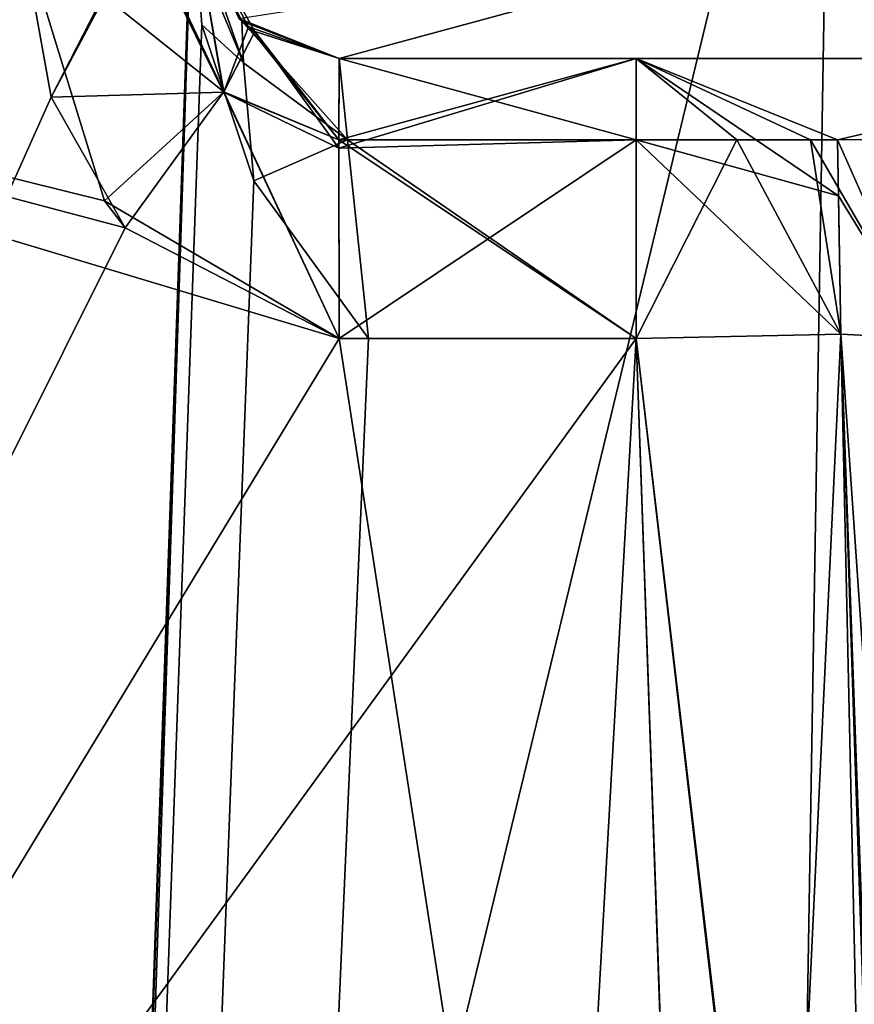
# Model space of a CAD drawing. Header units: inches. Extents: x -9.7 to 9.7, y -2.4 to 4.3.
# Tile 664 of 1056: x -2.53 to -2.386, y 3.102 to 3.272. Entities that reach past the tile are written whole.
import ezdxf

# ---------------------------------------------------------------- set-up
doc = ezdxf.new("R2010")
doc.units = ezdxf.units.IN
doc.header["$LTSCALE"] = 101.851852
doc.header["$MEASUREMENT"] = 0
for name, color, linetype in [('11446', 7, 'CONTINUOUS'), ('11500', 7, 'CONTINUOUS'), ('12241', 7, 'CONTINUOUS'), ('12242', 7, 'CONTINUOUS'), ('12243', 7, 'CONTINUOUS'), ('12244', 7, 'CONTINUOUS'), ('12246', 7, 'CONTINUOUS'), ('12247', 7, 'CONTINUOUS'), ('12248', 7, 'CONTINUOUS'), ('12256', 7, 'CONTINUOUS'), ('12264', 7, 'CONTINUOUS'), ('12265', 7, 'CONTINUOUS'), ('9717', 7, 'CONTINUOUS'), ('9718', 7, 'CONTINUOUS'), ('9719', 7, 'CONTINUOUS'), ('9720', 7, 'CONTINUOUS'), ('9721', 7, 'CONTINUOUS'), ('9722', 7, 'CONTINUOUS'), ('9723', 7, 'CONTINUOUS'), ('9724', 7, 'CONTINUOUS'), ('9760', 7, 'CONTINUOUS'), ('9764', 7, 'CONTINUOUS'), ('9765', 7, 'CONTINUOUS'), ('9770', 7, 'CONTINUOUS'), ('9771', 7, 'CONTINUOUS'), ('9772', 7, 'CONTINUOUS'), ('9773', 7, 'CONTINUOUS'), ('9774', 7, 'CONTINUOUS'), ('9775', 7, 'CONTINUOUS'), ('9776', 7, 'CONTINUOUS'), ('9777', 7, 'CONTINUOUS'), ('9789', 7, 'CONTINUOUS'), ('9791', 7, 'CONTINUOUS'), ('9792', 7, 'CONTINUOUS'), ('9793', 7, 'CONTINUOUS'), ('9794', 7, 'CONTINUOUS'), ('9795', 7, 'CONTINUOUS'), ('9797', 7, 'CONTINUOUS'), ('9798', 7, 'CONTINUOUS'), ('9799', 7, 'CONTINUOUS'), ('9800', 7, 'CONTINUOUS'), ('9802', 7, 'CONTINUOUS'), ('9804', 7, 'CONTINUOUS'), ('9846', 7, 'CONTINUOUS'), ('9852', 7, 'CONTINUOUS'), ('9853', 7, 'CONTINUOUS'), ('9854', 7, 'CONTINUOUS'), ('9855', 7, 'CONTINUOUS'), ('9858', 7, 'CONTINUOUS'), ('9859', 7, 'CONTINUOUS'), ('9860', 7, 'CONTINUOUS'), ('9861', 7, 'CONTINUOUS')]:
    doc.layers.add(name, color=color, linetype=linetype)

msp = doc.modelspace()

# ---------------------------------------------------------------- linework, layer by layer
at = {"layer": '11446', "linetype": 'CONTINUOUS'}
for points in [[(-2.47459, 3.265, -4.13026), (-2.49189, 3.27195, -4.13043), (-2.39158, 3.28753, -4.39138), (-2.47459, 3.265, -4.13026)], [(-2.37383, 3.265, -4.37382), (-2.47459, 3.265, -4.13026), (-2.39158, 3.28753, -4.39138), (-2.37383, 3.265, -4.37382)], [(-2.13043, 3.28826, -4.49953), (-2.37383, 3.265, -4.37382), (-2.39158, 3.28753, -4.39138), (-2.13043, 3.28826, -4.49953)]]:
    msp.add_3dface(points, dxfattribs=at)
at = {"layer": '11500', "linetype": 'CONTINUOUS'}
for points in [[(-2.49769, 3.36105, 5.67792), (-2.51583, 2.84164, 5.69606), (-2.51556, 2.84279, 5.70918), (-2.49769, 3.36105, 5.67792)], [(-2.49769, 3.36105, 5.67792), (-2.51556, 2.84279, 5.70918), (-2.51484, 2.84314, 5.72232), (-2.49769, 3.36105, 5.67792)], [(-2.51484, 2.84314, 5.72232), (-2.39806, 2.84254, 5.96665), (-2.3894, 3.36148, 5.9394), (-2.51484, 2.84314, 5.72232)], [(-2.49769, 3.36105, 5.67792), (-2.51484, 2.84314, 5.72232), (-2.3894, 3.36148, 5.9394), (-2.49769, 3.36105, 5.67792)], [(-2.39806, 2.84254, 5.96665), (-2.146, 2.84326, 6.06578), (-2.3894, 3.36148, 5.9394), (-2.39806, 2.84254, 5.96665)], [(-2.3894, 3.36148, 5.9394), (-2.146, 2.84326, 6.06578), (-2.12792, 3.36105, 6.04769), (-2.3894, 3.36148, 5.9394)]]:
    msp.add_3dface(points, dxfattribs=at)
at = {"layer": '12241', "linetype": 'CONTINUOUS'}
for points in [[(-2.42328, 3.21674, -2.10273), (-2.37358, 2.78874, -2.10362), (-2.38797, 3.21747, -2.08808), (-2.42328, 3.21674, -2.10273)], [(-2.35835, 2.78811, -2.06773), (-2.37331, 3.21674, -2.05276), (-2.38797, 3.21747, -2.08808), (-2.35835, 2.78811, -2.06773)], [(-2.37358, 2.78874, -2.10362), (-2.35835, 2.78811, -2.06773), (-2.38797, 3.21747, -2.08808), (-2.37358, 2.78874, -2.10362)], [(-2.42328, 3.21674, -2.10273), (-2.40831, 2.78802, -2.1177), (-2.37358, 2.78874, -2.10362), (-2.42328, 3.21674, -2.10273)]]:
    msp.add_3dface(points, dxfattribs=at)
at = {"layer": '12242', "linetype": 'CONTINUOUS'}
for points in [[(-2.42328, 3.265, -2.05276), (-2.42328, 3.25097, -2.0875), (-2.40592, 3.25097, -2.08284), (-2.42328, 3.265, -2.05276)], [(-2.42328, 3.265, -2.05276), (-2.40592, 3.25097, -2.08284), (-2.3932, 3.25097, -2.07013), (-2.42328, 3.265, -2.05276)], [(-2.42328, 3.265, -2.05276), (-2.3932, 3.25097, -2.07013), (-2.38855, 3.25097, -2.05276), (-2.42328, 3.265, -2.05276)], [(-2.42328, 3.25097, -2.0875), (-2.38797, 3.21747, -2.08808), (-2.40592, 3.25097, -2.08284), (-2.42328, 3.25097, -2.0875)], [(-2.42328, 3.21674, -2.10273), (-2.38797, 3.21747, -2.08808), (-2.42328, 3.25097, -2.0875), (-2.42328, 3.21674, -2.10273)], [(-2.40592, 3.25097, -2.08284), (-2.38797, 3.21747, -2.08808), (-2.3932, 3.25097, -2.07013), (-2.40592, 3.25097, -2.08284)], [(-2.38797, 3.21747, -2.08808), (-2.37331, 3.21674, -2.05276), (-2.3932, 3.25097, -2.07013), (-2.38797, 3.21747, -2.08808)], [(-2.3932, 3.25097, -2.07013), (-2.37331, 3.21674, -2.05276), (-2.38855, 3.25097, -2.05276), (-2.3932, 3.25097, -2.07013)]]:
    msp.add_3dface(points, dxfattribs=at)
at = {"layer": '12243', "linetype": 'CONTINUOUS'}
for points in [[(-2.42328, 3.265, -2.05276), (-2.47459, 3.265, -2.05276), (-2.47461, 3.24958, -2.08888), (-2.42328, 3.265, -2.05276)], [(-2.42328, 3.25097, -2.0875), (-2.42328, 3.265, -2.05276), (-2.47461, 3.24958, -2.08888), (-2.42328, 3.25097, -2.0875)], [(-2.47459, 3.21674, -2.10273), (-2.42328, 3.25097, -2.0875), (-2.47461, 3.24958, -2.08888), (-2.47459, 3.21674, -2.10273)], [(-2.47459, 3.21674, -2.10273), (-2.42328, 3.21674, -2.10273), (-2.42328, 3.25097, -2.0875), (-2.47459, 3.21674, -2.10273)]]:
    msp.add_3dface(points, dxfattribs=at)
at = {"layer": '12244', "linetype": 'CONTINUOUS'}
for points in [[(-2.52946, 3.28721, -2.10027), (-2.52431, 3.25833, -2.10128), (-2.50886, 3.28842, -2.09199), (-2.52946, 3.28721, -2.10027)], [(-2.50886, 3.28842, -2.09199), (-2.52431, 3.25833, -2.10128), (-2.49456, 3.25919, -2.08974), (-2.50886, 3.28842, -2.09199)], [(-2.49456, 3.25919, -2.08974), (-2.49953, 3.28826, -2.07029), (-2.50886, 3.28842, -2.09199), (-2.49456, 3.25919, -2.08974)], [(-2.48916, 3.26969, -2.06096), (-2.49953, 3.28826, -2.07029), (-2.49456, 3.25919, -2.08974), (-2.48916, 3.26969, -2.06096)], [(-2.47461, 3.24958, -2.08888), (-2.48916, 3.26969, -2.06096), (-2.49456, 3.25919, -2.08974), (-2.47461, 3.24958, -2.08888)], [(-2.47459, 3.265, -2.05276), (-2.48916, 3.26969, -2.06096), (-2.47461, 3.24958, -2.08888), (-2.47459, 3.265, -2.05276)], [(-2.52431, 3.25833, -2.10128), (-2.51154, 3.23581, -2.10207), (-2.49456, 3.25919, -2.08974), (-2.52431, 3.25833, -2.10128)], [(-2.51154, 3.23581, -2.10207), (-2.47459, 3.21674, -2.10273), (-2.49456, 3.25919, -2.08974), (-2.51154, 3.23581, -2.10207)], [(-2.47459, 3.21674, -2.10273), (-2.47461, 3.24958, -2.08888), (-2.49456, 3.25919, -2.08974), (-2.47459, 3.21674, -2.10273)]]:
    msp.add_3dface(points, dxfattribs=at)
at = {"layer": '12246', "linetype": 'CONTINUOUS'}
for points in [[(-2.42328, 3.265, 0.50276), (-2.42328, 3.265, -2.05276), (-2.38855, 3.25097, -2.05276), (-2.42328, 3.265, 0.50276)], [(-2.42328, 3.265, 0.50276), (-2.38855, 3.25097, -2.05276), (-2.38855, 3.25097, 0.50276), (-2.42328, 3.265, 0.50276)], [(-2.37331, 3.21674, -2.05276), (-2.37331, 3.21674, 0.50276), (-2.38855, 3.25097, 0.50276), (-2.37331, 3.21674, -2.05276)], [(-2.38855, 3.25097, -2.05276), (-2.37331, 3.21674, -2.05276), (-2.38855, 3.25097, 0.50276), (-2.38855, 3.25097, -2.05276)]]:
    msp.add_3dface(points, dxfattribs=at)
at = {"layer": '12247', "linetype": 'CONTINUOUS'}
for points in [[(-2.42328, 3.25097, 0.5375), (-2.42328, 3.265, 0.50276), (-2.40592, 3.25097, 0.53284), (-2.42328, 3.25097, 0.5375)], [(-2.42328, 3.265, 0.50276), (-2.38855, 3.25097, 0.50276), (-2.3932, 3.25097, 0.52013), (-2.42328, 3.265, 0.50276)], [(-2.40592, 3.25097, 0.53284), (-2.42328, 3.265, 0.50276), (-2.3932, 3.25097, 0.52013), (-2.40592, 3.25097, 0.53284)], [(-2.42328, 3.21674, 0.55273), (-2.42328, 3.25097, 0.5375), (-2.40592, 3.25097, 0.53284), (-2.42328, 3.21674, 0.55273)], [(-2.42328, 3.21674, 0.55273), (-2.40592, 3.25097, 0.53284), (-2.38797, 3.21747, 0.53808), (-2.42328, 3.21674, 0.55273)], [(-2.40592, 3.25097, 0.53284), (-2.3932, 3.25097, 0.52013), (-2.38797, 3.21747, 0.53808), (-2.40592, 3.25097, 0.53284)], [(-2.3932, 3.25097, 0.52013), (-2.38855, 3.25097, 0.50276), (-2.38797, 3.21747, 0.53808), (-2.3932, 3.25097, 0.52013)], [(-2.38855, 3.25097, 0.50276), (-2.37331, 3.21674, 0.50276), (-2.38797, 3.21747, 0.53808), (-2.38855, 3.25097, 0.50276)]]:
    msp.add_3dface(points, dxfattribs=at)
at = {"layer": '12248', "linetype": 'CONTINUOUS'}
for points in [[(-2.40831, 2.78802, 0.5677), (-2.42328, 3.21674, 0.55273), (-2.38797, 3.21747, 0.53808), (-2.40831, 2.78802, 0.5677)], [(-2.40831, 2.78802, 0.5677), (-2.38797, 3.21747, 0.53808), (-2.37296, 2.78874, 0.55301), (-2.40831, 2.78802, 0.5677)], [(-2.38797, 3.21747, 0.53808), (-2.37331, 3.21674, 0.50276), (-2.37296, 2.78874, 0.55301), (-2.38797, 3.21747, 0.53808)]]:
    msp.add_3dface(points, dxfattribs=at)
at = {"layer": '12256', "linetype": 'CONTINUOUS'}
for points in [[(-2.38797, 3.21747, 1.01192), (-2.42328, 3.21674, 0.99727), (-2.37358, 2.78874, 0.99638), (-2.38797, 3.21747, 1.01192)], [(-2.35835, 2.78811, 1.03227), (-2.37331, 3.21674, 1.04724), (-2.38797, 3.21747, 1.01192), (-2.35835, 2.78811, 1.03227)], [(-2.35835, 2.78811, 1.03227), (-2.38797, 3.21747, 1.01192), (-2.37358, 2.78874, 0.99638), (-2.35835, 2.78811, 1.03227)], [(-2.42328, 3.21674, 0.99727), (-2.40831, 2.78802, 0.9823), (-2.37358, 2.78874, 0.99638), (-2.42328, 3.21674, 0.99727)]]:
    msp.add_3dface(points, dxfattribs=at)
at = {"layer": '12264', "linetype": 'CONTINUOUS'}
for points in [[(-2.48913, 3.26966, 3.61092), (-2.49953, 3.28826, 3.62029), (-2.48916, 3.26969, 1.03904), (-2.48913, 3.26966, 3.61092)], [(-2.49953, 3.28826, 3.62029), (-2.49953, 3.28826, 1.02971), (-2.48916, 3.26969, 1.03904), (-2.49953, 3.28826, 3.62029)], [(-2.47459, 3.265, 1.04724), (-2.48913, 3.26966, 3.61092), (-2.48916, 3.26969, 1.03904), (-2.47459, 3.265, 1.04724)], [(-2.47459, 3.265, 3.60276), (-2.48913, 3.26966, 3.61092), (-2.47459, 3.265, 1.04724), (-2.47459, 3.265, 3.60276)]]:
    msp.add_3dface(points, dxfattribs=at)
at = {"layer": '12265', "linetype": 'CONTINUOUS'}
for points in [[(-2.42328, 3.265, 3.60276), (-2.47459, 3.265, 3.60276), (-2.47459, 3.265, 1.04724), (-2.42328, 3.265, 3.60276)], [(-2.42328, 3.265, 1.04724), (-2.42328, 3.265, 3.60276), (-2.47459, 3.265, 1.04724), (-2.42328, 3.265, 1.04724)]]:
    msp.add_3dface(points, dxfattribs=at)
at = {"layer": '9717', "linetype": 'CONTINUOUS'}
for points in [[(-2.5, 3.295, 4.55817), (-2.49831, 3.27082, 4.55902), (-2.62939, -0.41025, 4.68756), (-2.5, 3.295, 4.55817)], [(-2.49831, 3.27082, 4.55902), (-2.48929, 3.2439, 4.55996), (-2.62939, -0.41025, 4.68756), (-2.49831, 3.27082, 4.55902)], [(-2.48929, 3.2439, 4.55996), (-2.46953, 3.21674, 4.56091), (-2.62939, -0.41025, 4.68756), (-2.48929, 3.2439, 4.55996)], [(-2.62939, -0.41025, 4.68756), (-2.46953, 3.21674, 4.56091), (-2.42328, 3.21674, 4.56091), (-2.62939, -0.41025, 4.68756)], [(-2.32849, 0.50212, 4.6557), (-2.62939, -0.41025, 4.68756), (-2.42328, 3.21674, 4.56091), (-2.32849, 0.50212, 4.6557)]]:
    msp.add_3dface(points, dxfattribs=at)
at = {"layer": '9718', "linetype": 'CONTINUOUS'}
for points in [[(-2.47311, 3.25099, 4.54565), (-2.47459, 3.265, 4.51094), (-2.42328, 3.25098, 4.54566), (-2.47311, 3.25099, 4.54565)], [(-2.42328, 3.25098, 4.54566), (-2.47459, 3.265, 4.51094), (-2.42328, 3.265, 4.51094), (-2.42328, 3.25098, 4.54566)], [(-2.42328, 3.21674, 4.56091), (-2.46953, 3.21674, 4.56091), (-2.47311, 3.25099, 4.54565), (-2.42328, 3.21674, 4.56091)], [(-2.42328, 3.21674, 4.56091), (-2.47311, 3.25099, 4.54565), (-2.42328, 3.25098, 4.54566), (-2.42328, 3.21674, 4.56091)]]:
    msp.add_3dface(points, dxfattribs=at)
at = {"layer": '9719', "linetype": 'CONTINUOUS'}
for points in [[(-2.49139, 3.27148, 4.51094), (-2.4911, 3.26427, 4.53931), (-2.49953, 3.28826, 4.51094), (-2.49139, 3.27148, 4.51094)], [(-2.49953, 3.28826, 4.51094), (-2.4911, 3.26427, 4.53931), (-2.49921, 3.28376, 4.53649), (-2.49953, 3.28826, 4.51094)], [(-2.4911, 3.26427, 4.53931), (-2.49831, 3.27082, 4.55902), (-2.49921, 3.28376, 4.53649), (-2.4911, 3.26427, 4.53931)], [(-2.48929, 3.2439, 4.55996), (-2.49831, 3.27082, 4.55902), (-2.4911, 3.26427, 4.53931), (-2.48929, 3.2439, 4.55996)], [(-2.47459, 3.265, 4.51094), (-2.47311, 3.25099, 4.54565), (-2.49139, 3.27148, 4.51094), (-2.47459, 3.265, 4.51094)], [(-2.49139, 3.27148, 4.51094), (-2.47311, 3.25099, 4.54565), (-2.4911, 3.26427, 4.53931), (-2.49139, 3.27148, 4.51094)], [(-2.47311, 3.25099, 4.54565), (-2.48929, 3.2439, 4.55996), (-2.4911, 3.26427, 4.53931), (-2.47311, 3.25099, 4.54565)], [(-2.46953, 3.21674, 4.56091), (-2.48929, 3.2439, 4.55996), (-2.47311, 3.25099, 4.54565), (-2.46953, 3.21674, 4.56091)]]:
    msp.add_3dface(points, dxfattribs=at)
at = {"layer": '9720', "linetype": 'CONTINUOUS'}
for points in [[(-2.49139, 3.27148, 4.51094), (-2.49953, 3.28826, 4.51094), (-2.48916, 3.26969, 4.13904), (-2.49139, 3.27148, 4.51094)], [(-2.48916, 3.26969, 4.13904), (-2.49953, 3.28826, 4.51094), (-2.49953, 3.28826, 4.12971), (-2.48916, 3.26969, 4.13904)], [(-2.47459, 3.265, 4.51094), (-2.49139, 3.27148, 4.51094), (-2.47459, 3.265, 4.14724), (-2.47459, 3.265, 4.51094)], [(-2.47459, 3.265, 4.14724), (-2.49139, 3.27148, 4.51094), (-2.48916, 3.26969, 4.13904), (-2.47459, 3.265, 4.14724)]]:
    msp.add_3dface(points, dxfattribs=at)
at = {"layer": '9721', "linetype": 'CONTINUOUS'}
for points in [[(-2.42328, 3.265, 4.51094), (-2.47459, 3.265, 4.51094), (-2.47459, 3.265, 4.14724), (-2.42328, 3.265, 4.51094)], [(-2.42328, 3.265, 4.51094), (-2.47459, 3.265, 4.14724), (-2.42328, 3.265, 4.14724), (-2.42328, 3.265, 4.51094)]]:
    msp.add_3dface(points, dxfattribs=at)
at = {"layer": '9722', "linetype": 'CONTINUOUS'}
for points in [[(-2.42328, 3.265, 4.51094), (-2.42328, 3.265, 4.14724), (-2.38855, 3.25097, 4.14724), (-2.42328, 3.265, 4.51094)], [(-2.38855, 3.25097, 4.51094), (-2.42328, 3.265, 4.51094), (-2.38855, 3.25097, 4.14724), (-2.38855, 3.25097, 4.51094)], [(-2.37331, 3.21674, 4.51094), (-2.38855, 3.25097, 4.51094), (-2.37331, 3.21674, 4.14724), (-2.37331, 3.21674, 4.51094)], [(-2.37331, 3.21674, 4.14724), (-2.38855, 3.25097, 4.51094), (-2.38855, 3.25097, 4.14724), (-2.37331, 3.21674, 4.14724)]]:
    msp.add_3dface(points, dxfattribs=at)
at = {"layer": '9723', "linetype": 'CONTINUOUS'}
for points in [[(-2.42328, 3.25098, 4.54566), (-2.42328, 3.265, 4.51094), (-2.38839, 3.24135, 4.53519), (-2.42328, 3.25098, 4.54566)], [(-2.42328, 3.265, 4.51094), (-2.38855, 3.25097, 4.51094), (-2.38839, 3.24135, 4.53519), (-2.42328, 3.265, 4.51094)], [(-2.42328, 3.21674, 4.56091), (-2.42328, 3.25098, 4.54566), (-2.38797, 3.21747, 4.54625), (-2.42328, 3.21674, 4.56091)], [(-2.42328, 3.25098, 4.54566), (-2.38839, 3.24135, 4.53519), (-2.38797, 3.21747, 4.54625), (-2.42328, 3.25098, 4.54566)], [(-2.38855, 3.25097, 4.51094), (-2.37331, 3.21674, 4.51094), (-2.38839, 3.24135, 4.53519), (-2.38855, 3.25097, 4.51094)], [(-2.38839, 3.24135, 4.53519), (-2.37331, 3.21674, 4.51094), (-2.38797, 3.21747, 4.54625), (-2.38839, 3.24135, 4.53519)]]:
    msp.add_3dface(points, dxfattribs=at)
at = {"layer": '9724', "linetype": 'CONTINUOUS'}
for points in [[(-2.32849, 0.50212, 4.6557), (-2.42328, 3.21674, 4.56091), (-2.38797, 3.21747, 4.54625), (-2.32849, 0.50212, 4.6557)], [(-2.32849, 0.50212, 4.6557), (-2.38797, 3.21747, 4.54625), (-2.29313, 0.50284, 4.641), (-2.32849, 0.50212, 4.6557)], [(-2.38797, 3.21747, 4.54625), (-2.37331, 3.21674, 4.51094), (-2.29313, 0.50284, 4.641), (-2.38797, 3.21747, 4.54625)]]:
    msp.add_3dface(points, dxfattribs=at)
at = {"layer": '9760', "linetype": 'CONTINUOUS'}
for points in [[(-2.42328, 3.21674, 4.09727), (-2.37305, 2.78874, 4.0969), (-2.38797, 3.21747, 4.11192), (-2.42328, 3.21674, 4.09727)], [(-2.35835, 2.78811, 4.13227), (-2.37331, 3.21674, 4.14724), (-2.38797, 3.21747, 4.11192), (-2.35835, 2.78811, 4.13227)], [(-2.37305, 2.78874, 4.0969), (-2.35835, 2.78811, 4.13227), (-2.38797, 3.21747, 4.11192), (-2.37305, 2.78874, 4.0969)], [(-2.40831, 2.78802, 4.0823), (-2.37305, 2.78874, 4.0969), (-2.42328, 3.21674, 4.09727), (-2.40831, 2.78802, 4.0823)]]:
    msp.add_3dface(points, dxfattribs=at)
at = {"layer": '9764', "linetype": 'CONTINUOUS'}
for points in [[(-2.38797, 3.21747, 3.63808), (-2.40831, 2.78802, 3.6677), (-2.42328, 3.21674, 3.65273), (-2.38797, 3.21747, 3.63808)], [(-2.37243, 2.78874, 3.65247), (-2.40831, 2.78802, 3.6677), (-2.38797, 3.21747, 3.63808), (-2.37243, 2.78874, 3.65247)], [(-2.37331, 3.21674, 3.60276), (-2.37243, 2.78874, 3.65247), (-2.38797, 3.21747, 3.63808), (-2.37331, 3.21674, 3.60276)]]:
    msp.add_3dface(points, dxfattribs=at)
at = {"layer": '9765', "linetype": 'CONTINUOUS'}
for points in [[(-2.735, 3.295, 3.65), (-2.40831, 2.78802, 3.6677), (-2.735, 2.78802, 3.6677), (-2.735, 3.295, 3.65)], [(-2.40831, 2.78802, 3.6677), (-2.735, 3.295, 3.65), (-2.47459, 3.21674, 3.65273), (-2.40831, 2.78802, 3.6677)], [(-2.47459, 3.21674, 3.65273), (-2.735, 3.295, 3.65), (-2.51153, 3.2358, 3.65207), (-2.47459, 3.21674, 3.65273)], [(-2.51153, 3.2358, 3.65207), (-2.735, 3.295, 3.65), (-2.51507, 3.24045, 3.65191), (-2.51153, 3.2358, 3.65207)], [(-2.51507, 3.24045, 3.65191), (-2.735, 3.295, 3.65), (-2.52946, 3.28721, 3.65027), (-2.51507, 3.24045, 3.65191)], [(-2.42328, 3.21674, 3.65273), (-2.40831, 2.78802, 3.6677), (-2.47459, 3.21674, 3.65273), (-2.42328, 3.21674, 3.65273)]]:
    msp.add_3dface(points, dxfattribs=at)
at = {"layer": '9770', "linetype": 'CONTINUOUS'}
for points in [[(-2.52946, 3.28721, 3.65027), (-2.50832, 3.28844, 3.64146), (-2.49447, 3.2593, 3.63959), (-2.52946, 3.28721, 3.65027)], [(-2.51507, 3.24045, 3.65191), (-2.52946, 3.28721, 3.65027), (-2.49447, 3.2593, 3.63959), (-2.51507, 3.24045, 3.65191)], [(-2.50832, 3.28844, 3.64146), (-2.49953, 3.28826, 3.62029), (-2.49447, 3.2593, 3.63959), (-2.50832, 3.28844, 3.64146)], [(-2.49447, 3.2593, 3.63959), (-2.49953, 3.28826, 3.62029), (-2.48913, 3.26966, 3.61092), (-2.49447, 3.2593, 3.63959)], [(-2.49447, 3.2593, 3.63959), (-2.48913, 3.26966, 3.61092), (-2.47461, 3.25097, 3.6375), (-2.49447, 3.2593, 3.63959)], [(-2.47459, 3.265, 3.60276), (-2.47461, 3.25097, 3.6375), (-2.48913, 3.26966, 3.61092), (-2.47459, 3.265, 3.60276)], [(-2.47459, 3.21674, 3.65273), (-2.51507, 3.24045, 3.65191), (-2.49447, 3.2593, 3.63959), (-2.47459, 3.21674, 3.65273)], [(-2.47459, 3.21674, 3.65273), (-2.49447, 3.2593, 3.63959), (-2.47461, 3.25097, 3.6375), (-2.47459, 3.21674, 3.65273)], [(-2.47459, 3.21674, 3.65273), (-2.51153, 3.2358, 3.65207), (-2.51507, 3.24045, 3.65191), (-2.47459, 3.21674, 3.65273)]]:
    msp.add_3dface(points, dxfattribs=at)
at = {"layer": '9771', "linetype": 'CONTINUOUS'}
for points in [[(-2.47461, 3.25097, 3.6375), (-2.47459, 3.265, 3.60276), (-2.42328, 3.25097, 3.6375), (-2.47461, 3.25097, 3.6375)], [(-2.42328, 3.25097, 3.6375), (-2.47459, 3.265, 3.60276), (-2.42328, 3.265, 3.60276), (-2.42328, 3.25097, 3.6375)], [(-2.42328, 3.21674, 3.65273), (-2.47459, 3.21674, 3.65273), (-2.47461, 3.25097, 3.6375), (-2.42328, 3.21674, 3.65273)], [(-2.42328, 3.21674, 3.65273), (-2.47461, 3.25097, 3.6375), (-2.42328, 3.25097, 3.6375), (-2.42328, 3.21674, 3.65273)]]:
    msp.add_3dface(points, dxfattribs=at)
at = {"layer": '9772', "linetype": 'CONTINUOUS'}
for points in [[(-2.42328, 3.25097, 3.6375), (-2.42328, 3.265, 3.60276), (-2.40592, 3.25097, 3.63284), (-2.42328, 3.25097, 3.6375)], [(-2.40592, 3.25097, 3.63284), (-2.42328, 3.265, 3.60276), (-2.3932, 3.25097, 3.62013), (-2.40592, 3.25097, 3.63284)], [(-2.3932, 3.25097, 3.62013), (-2.42328, 3.265, 3.60276), (-2.38855, 3.25097, 3.60276), (-2.3932, 3.25097, 3.62013)], [(-2.38797, 3.21747, 3.63808), (-2.42328, 3.21674, 3.65273), (-2.40592, 3.25097, 3.63284), (-2.38797, 3.21747, 3.63808)], [(-2.42328, 3.21674, 3.65273), (-2.42328, 3.25097, 3.6375), (-2.40592, 3.25097, 3.63284), (-2.42328, 3.21674, 3.65273)], [(-2.38797, 3.21747, 3.63808), (-2.40592, 3.25097, 3.63284), (-2.3932, 3.25097, 3.62013), (-2.38797, 3.21747, 3.63808)], [(-2.38797, 3.21747, 3.63808), (-2.3932, 3.25097, 3.62013), (-2.38855, 3.25097, 3.60276), (-2.38797, 3.21747, 3.63808)], [(-2.37331, 3.21674, 3.60276), (-2.38797, 3.21747, 3.63808), (-2.38855, 3.25097, 3.60276), (-2.37331, 3.21674, 3.60276)]]:
    msp.add_3dface(points, dxfattribs=at)
at = {"layer": '9773', "linetype": 'CONTINUOUS'}
for points in [[(-2.38855, 3.25097, 3.60276), (-2.42328, 3.265, 3.60276), (-2.38855, 3.25097, 1.04724), (-2.38855, 3.25097, 3.60276)], [(-2.38855, 3.25097, 1.04724), (-2.42328, 3.265, 3.60276), (-2.42328, 3.265, 1.04724), (-2.38855, 3.25097, 1.04724)], [(-2.37331, 3.21674, 1.04724), (-2.37331, 3.21674, 3.60276), (-2.38855, 3.25097, 3.60276), (-2.37331, 3.21674, 1.04724)], [(-2.37331, 3.21674, 1.04724), (-2.38855, 3.25097, 3.60276), (-2.38855, 3.25097, 1.04724), (-2.37331, 3.21674, 1.04724)]]:
    msp.add_3dface(points, dxfattribs=at)
at = {"layer": '9774', "linetype": 'CONTINUOUS'}
for points in [[(-2.38855, 3.25097, 1.04724), (-2.42328, 3.265, 1.04724), (-2.3932, 3.25097, 1.02987), (-2.38855, 3.25097, 1.04724)], [(-2.42328, 3.265, 1.04724), (-2.42328, 3.25097, 1.0125), (-2.40592, 3.25097, 1.01716), (-2.42328, 3.265, 1.04724)], [(-2.42328, 3.265, 1.04724), (-2.40592, 3.25097, 1.01716), (-2.3932, 3.25097, 1.02987), (-2.42328, 3.265, 1.04724)], [(-2.42328, 3.25097, 1.0125), (-2.42328, 3.21674, 0.99727), (-2.38797, 3.21747, 1.01192), (-2.42328, 3.25097, 1.0125)], [(-2.40592, 3.25097, 1.01716), (-2.42328, 3.25097, 1.0125), (-2.38797, 3.21747, 1.01192), (-2.40592, 3.25097, 1.01716)], [(-2.3932, 3.25097, 1.02987), (-2.40592, 3.25097, 1.01716), (-2.38797, 3.21747, 1.01192), (-2.3932, 3.25097, 1.02987)], [(-2.37331, 3.21674, 1.04724), (-2.38855, 3.25097, 1.04724), (-2.3932, 3.25097, 1.02987), (-2.37331, 3.21674, 1.04724)], [(-2.37331, 3.21674, 1.04724), (-2.3932, 3.25097, 1.02987), (-2.38797, 3.21747, 1.01192), (-2.37331, 3.21674, 1.04724)]]:
    msp.add_3dface(points, dxfattribs=at)
at = {"layer": '9775', "linetype": 'CONTINUOUS'}
for points in [[(-2.42328, 3.25097, 1.0125), (-2.42328, 3.265, 1.04724), (-2.47461, 3.24958, 1.01112), (-2.42328, 3.25097, 1.0125)], [(-2.47461, 3.24958, 1.01112), (-2.42328, 3.265, 1.04724), (-2.47459, 3.265, 1.04724), (-2.47461, 3.24958, 1.01112)], [(-2.47459, 3.21674, 0.99727), (-2.42328, 3.25097, 1.0125), (-2.47461, 3.24958, 1.01112), (-2.47459, 3.21674, 0.99727)], [(-2.42328, 3.21674, 0.99727), (-2.42328, 3.25097, 1.0125), (-2.47459, 3.21674, 0.99727), (-2.42328, 3.21674, 0.99727)]]:
    msp.add_3dface(points, dxfattribs=at)
at = {"layer": '9776', "linetype": 'CONTINUOUS'}
for points in [[(-2.52946, 3.28721, 0.99973), (-2.52431, 3.25833, 0.99872), (-2.50886, 3.28842, 1.00801), (-2.52946, 3.28721, 0.99973)], [(-2.50886, 3.28842, 1.00801), (-2.52431, 3.25833, 0.99872), (-2.49456, 3.25919, 1.01026), (-2.50886, 3.28842, 1.00801)], [(-2.50886, 3.28842, 1.00801), (-2.49456, 3.25919, 1.01026), (-2.49953, 3.28826, 1.02971), (-2.50886, 3.28842, 1.00801)], [(-2.49953, 3.28826, 1.02971), (-2.49456, 3.25919, 1.01026), (-2.48916, 3.26969, 1.03904), (-2.49953, 3.28826, 1.02971)], [(-2.49456, 3.25919, 1.01026), (-2.47461, 3.24958, 1.01112), (-2.48916, 3.26969, 1.03904), (-2.49456, 3.25919, 1.01026)], [(-2.47461, 3.24958, 1.01112), (-2.47459, 3.265, 1.04724), (-2.48916, 3.26969, 1.03904), (-2.47461, 3.24958, 1.01112)], [(-2.52431, 3.25833, 0.99872), (-2.51154, 3.23581, 0.99793), (-2.49456, 3.25919, 1.01026), (-2.52431, 3.25833, 0.99872)], [(-2.51154, 3.23581, 0.99793), (-2.47459, 3.21674, 0.99727), (-2.49456, 3.25919, 1.01026), (-2.51154, 3.23581, 0.99793)], [(-2.47459, 3.21674, 0.99727), (-2.47461, 3.24958, 1.01112), (-2.49456, 3.25919, 1.01026), (-2.47459, 3.21674, 0.99727)]]:
    msp.add_3dface(points, dxfattribs=at)
at = {"layer": '9777', "linetype": 'CONTINUOUS'}
for points in [[(-2.52946, 3.28721, 0.99973), (-2.53, 3.295, 1), (-2.735, 2.78802, 0.9823), (-2.52946, 3.28721, 0.99973)], [(-2.52431, 3.25833, 0.99872), (-2.52946, 3.28721, 0.99973), (-2.735, 2.78802, 0.9823), (-2.52431, 3.25833, 0.99872)], [(-2.51154, 3.23581, 0.99793), (-2.52431, 3.25833, 0.99872), (-2.735, 2.78802, 0.9823), (-2.51154, 3.23581, 0.99793)], [(-2.47459, 3.21674, 0.99727), (-2.51154, 3.23581, 0.99793), (-2.735, 2.78802, 0.9823), (-2.47459, 3.21674, 0.99727)], [(-2.42328, 3.21674, 0.99727), (-2.47459, 3.21674, 0.99727), (-2.735, 2.78802, 0.9823), (-2.42328, 3.21674, 0.99727)], [(-2.40831, 2.78802, 0.9823), (-2.42328, 3.21674, 0.99727), (-2.735, 2.78802, 0.9823), (-2.40831, 2.78802, 0.9823)]]:
    msp.add_3dface(points, dxfattribs=at)
at = {"layer": '9789', "linetype": 'CONTINUOUS'}
for points in [[(-2.52946, 3.28721, 4.09973), (-2.53, 3.295, 4.1), (-2.735, 2.78802, 4.0823), (-2.52946, 3.28721, 4.09973)], [(-2.52431, 3.25833, 4.09872), (-2.52946, 3.28721, 4.09973), (-2.735, 2.78802, 4.0823), (-2.52431, 3.25833, 4.09872)], [(-2.51154, 3.23581, 4.09793), (-2.52431, 3.25833, 4.09872), (-2.735, 2.78802, 4.0823), (-2.51154, 3.23581, 4.09793)], [(-2.47459, 3.21674, 4.09727), (-2.51154, 3.23581, 4.09793), (-2.735, 2.78802, 4.0823), (-2.47459, 3.21674, 4.09727)], [(-2.42328, 3.21674, 4.09727), (-2.47459, 3.21674, 4.09727), (-2.735, 2.78802, 4.0823), (-2.42328, 3.21674, 4.09727)], [(-2.40831, 2.78802, 4.0823), (-2.42328, 3.21674, 4.09727), (-2.735, 2.78802, 4.0823), (-2.40831, 2.78802, 4.0823)]]:
    msp.add_3dface(points, dxfattribs=at)
at = {"layer": '9791', "linetype": 'CONTINUOUS'}
for points in [[(-2.52946, 3.28721, 4.09973), (-2.52431, 3.25833, 4.09872), (-2.50832, 3.28844, 4.10854), (-2.52946, 3.28721, 4.09973)], [(-2.50832, 3.28844, 4.10854), (-2.52431, 3.25833, 4.09872), (-2.49456, 3.25919, 4.11026), (-2.50832, 3.28844, 4.10854)], [(-2.49953, 3.28826, 4.12971), (-2.50832, 3.28844, 4.10854), (-2.49456, 3.25919, 4.11026), (-2.49953, 3.28826, 4.12971)], [(-2.48916, 3.26969, 4.13904), (-2.49953, 3.28826, 4.12971), (-2.49456, 3.25919, 4.11026), (-2.48916, 3.26969, 4.13904)], [(-2.48916, 3.26969, 4.13904), (-2.49456, 3.25919, 4.11026), (-2.47461, 3.25097, 4.1125), (-2.48916, 3.26969, 4.13904)], [(-2.47459, 3.265, 4.14724), (-2.48916, 3.26969, 4.13904), (-2.47461, 3.25097, 4.1125), (-2.47459, 3.265, 4.14724)], [(-2.52431, 3.25833, 4.09872), (-2.51154, 3.23581, 4.09793), (-2.49456, 3.25919, 4.11026), (-2.52431, 3.25833, 4.09872)], [(-2.51154, 3.23581, 4.09793), (-2.47459, 3.21674, 4.09727), (-2.49456, 3.25919, 4.11026), (-2.51154, 3.23581, 4.09793)], [(-2.49456, 3.25919, 4.11026), (-2.47459, 3.21674, 4.09727), (-2.47461, 3.25097, 4.1125), (-2.49456, 3.25919, 4.11026)]]:
    msp.add_3dface(points, dxfattribs=at)
at = {"layer": '9792', "linetype": 'CONTINUOUS'}
for points in [[(-2.42328, 3.265, 4.14724), (-2.47459, 3.265, 4.14724), (-2.47461, 3.25097, 4.1125), (-2.42328, 3.265, 4.14724)], [(-2.42328, 3.265, 4.14724), (-2.47461, 3.25097, 4.1125), (-2.42328, 3.25097, 4.1125), (-2.42328, 3.265, 4.14724)], [(-2.47461, 3.25097, 4.1125), (-2.47459, 3.21674, 4.09727), (-2.42328, 3.25097, 4.1125), (-2.47461, 3.25097, 4.1125)], [(-2.47459, 3.21674, 4.09727), (-2.42328, 3.21674, 4.09727), (-2.42328, 3.25097, 4.1125), (-2.47459, 3.21674, 4.09727)]]:
    msp.add_3dface(points, dxfattribs=at)
at = {"layer": '9793', "linetype": 'CONTINUOUS'}
for points in [[(-2.38855, 3.25097, 4.14724), (-2.42328, 3.265, 4.14724), (-2.3932, 3.25097, 4.12987), (-2.38855, 3.25097, 4.14724)], [(-2.42328, 3.265, 4.14724), (-2.42328, 3.25097, 4.1125), (-2.40592, 3.25097, 4.11716), (-2.42328, 3.265, 4.14724)], [(-2.42328, 3.265, 4.14724), (-2.40592, 3.25097, 4.11716), (-2.3932, 3.25097, 4.12987), (-2.42328, 3.265, 4.14724)], [(-2.42328, 3.21674, 4.09727), (-2.38797, 3.21747, 4.11192), (-2.42328, 3.25097, 4.1125), (-2.42328, 3.21674, 4.09727)], [(-2.42328, 3.25097, 4.1125), (-2.38797, 3.21747, 4.11192), (-2.40592, 3.25097, 4.11716), (-2.42328, 3.25097, 4.1125)], [(-2.40592, 3.25097, 4.11716), (-2.38797, 3.21747, 4.11192), (-2.3932, 3.25097, 4.12987), (-2.40592, 3.25097, 4.11716)], [(-2.37331, 3.21674, 4.14724), (-2.38855, 3.25097, 4.14724), (-2.3932, 3.25097, 4.12987), (-2.37331, 3.21674, 4.14724)], [(-2.38797, 3.21747, 4.11192), (-2.37331, 3.21674, 4.14724), (-2.3932, 3.25097, 4.12987), (-2.38797, 3.21747, 4.11192)]]:
    msp.add_3dface(points, dxfattribs=at)
at = {"layer": '9794', "linetype": 'CONTINUOUS'}
msp.add_3dface([(-2.49831, 3.27082, 4.55902), (-2.5, 3.295, 4.55817), (-2.49921, 3.28376, 4.53649), (-2.49831, 3.27082, 4.55902)], dxfattribs=at)
at = {"layer": '9795', "linetype": 'CONTINUOUS'}
for points in [[(-2.49769, 3.36105, 5.67792), (-2.5, 3.295, 4.55817), (-2.51884, 2.75535, 5.52438), (-2.49769, 3.36105, 5.67792)], [(-2.51583, 2.84164, 5.69606), (-2.49769, 3.36105, 5.67792), (-2.51884, 2.75535, 5.52438), (-2.51583, 2.84164, 5.69606)], [(-2.5, 3.295, 4.55817), (-2.62939, -0.41025, 4.68756), (-2.62864, -0.38866, 4.73502), (-2.5, 3.295, 4.55817)], [(-2.62834, -0.38006, 4.78642), (-2.5, 3.295, 4.55817), (-2.62864, -0.38866, 4.73502), (-2.62834, -0.38006, 4.78642)], [(-2.62765, -0.36044, 5.34843), (-2.5, 3.295, 4.55817), (-2.62834, -0.38006, 4.78642), (-2.62765, -0.36044, 5.34843)], [(-2.52505, 2.57776, 5.45103), (-2.5, 3.295, 4.55817), (-2.62765, -0.36044, 5.34843), (-2.52505, 2.57776, 5.45103)], [(-2.51884, 2.75535, 5.52438), (-2.5, 3.295, 4.55817), (-2.52505, 2.57776, 5.45103), (-2.51884, 2.75535, 5.52438)]]:
    msp.add_3dface(points, dxfattribs=at)
at = {"layer": '9797', "linetype": 'CONTINUOUS'}
for points in [[(-2.49953, 3.28826, 0.52029), (-2.49953, 3.28826, -2.07029), (-2.48916, 3.26969, -2.06096), (-2.49953, 3.28826, 0.52029)], [(-2.49953, 3.28826, 0.52029), (-2.48916, 3.26969, -2.06096), (-2.49021, 3.27048, 0.51189), (-2.49953, 3.28826, 0.52029)], [(-2.47459, 3.265, -2.05276), (-2.47459, 3.265, 0.50276), (-2.49021, 3.27048, 0.51189), (-2.47459, 3.265, -2.05276)], [(-2.48916, 3.26969, -2.06096), (-2.47459, 3.265, -2.05276), (-2.49021, 3.27048, 0.51189), (-2.48916, 3.26969, -2.06096)]]:
    msp.add_3dface(points, dxfattribs=at)
at = {"layer": '9798', "linetype": 'CONTINUOUS'}
for points in [[(-2.47459, 3.265, 0.50276), (-2.47459, 3.265, -2.05276), (-2.42328, 3.265, 0.50276), (-2.47459, 3.265, 0.50276)], [(-2.42328, 3.265, 0.50276), (-2.47459, 3.265, -2.05276), (-2.42328, 3.265, -2.05276), (-2.42328, 3.265, 0.50276)]]:
    msp.add_3dface(points, dxfattribs=at)
at = {"layer": '9799', "linetype": 'CONTINUOUS'}
for points in [[(-2.47461, 3.25097, 0.5375), (-2.47459, 3.265, 0.50276), (-2.42328, 3.25097, 0.5375), (-2.47461, 3.25097, 0.5375)], [(-2.47459, 3.265, 0.50276), (-2.42328, 3.265, 0.50276), (-2.42328, 3.25097, 0.5375), (-2.47459, 3.265, 0.50276)], [(-2.47459, 3.21674, 0.55273), (-2.47461, 3.25097, 0.5375), (-2.42328, 3.21674, 0.55273), (-2.47459, 3.21674, 0.55273)], [(-2.42328, 3.21674, 0.55273), (-2.47461, 3.25097, 0.5375), (-2.42328, 3.25097, 0.5375), (-2.42328, 3.21674, 0.55273)]]:
    msp.add_3dface(points, dxfattribs=at)
at = {"layer": '9800', "linetype": 'CONTINUOUS'}
for points in [[(-2.49447, 3.2593, 0.53959), (-2.52946, 3.28721, 0.55027), (-2.50832, 3.28844, 0.54146), (-2.49447, 3.2593, 0.53959)], [(-2.51507, 3.24045, 0.55191), (-2.52946, 3.28721, 0.55027), (-2.49447, 3.2593, 0.53959), (-2.51507, 3.24045, 0.55191)], [(-2.49953, 3.28826, 0.52029), (-2.49447, 3.2593, 0.53959), (-2.50832, 3.28844, 0.54146), (-2.49953, 3.28826, 0.52029)], [(-2.49953, 3.28826, 0.52029), (-2.49021, 3.27048, 0.51189), (-2.49447, 3.2593, 0.53959), (-2.49953, 3.28826, 0.52029)], [(-2.49021, 3.27048, 0.51189), (-2.47461, 3.25097, 0.5375), (-2.49447, 3.2593, 0.53959), (-2.49021, 3.27048, 0.51189)], [(-2.49021, 3.27048, 0.51189), (-2.47459, 3.265, 0.50276), (-2.47461, 3.25097, 0.5375), (-2.49021, 3.27048, 0.51189)], [(-2.47459, 3.21674, 0.55273), (-2.51507, 3.24045, 0.55191), (-2.49447, 3.2593, 0.53959), (-2.47459, 3.21674, 0.55273)], [(-2.47461, 3.25097, 0.5375), (-2.47459, 3.21674, 0.55273), (-2.49447, 3.2593, 0.53959), (-2.47461, 3.25097, 0.5375)], [(-2.51507, 3.24045, 0.55191), (-2.47459, 3.21674, 0.55273), (-2.51153, 3.2358, 0.55207), (-2.51507, 3.24045, 0.55191)]]:
    msp.add_3dface(points, dxfattribs=at)
at = {"layer": '9802', "linetype": 'CONTINUOUS'}
for points in [[(-2.51153, 3.2358, 0.55207), (-2.47459, 3.21674, 0.55273), (-2.735, 3.295, 0.55), (-2.51153, 3.2358, 0.55207)], [(-2.735, 3.295, 0.55), (-2.47459, 3.21674, 0.55273), (-2.40831, 2.78802, 0.5677), (-2.735, 3.295, 0.55)], [(-2.52946, 3.28721, 0.55027), (-2.51507, 3.24045, 0.55191), (-2.735, 3.295, 0.55), (-2.52946, 3.28721, 0.55027)], [(-2.51507, 3.24045, 0.55191), (-2.51153, 3.2358, 0.55207), (-2.735, 3.295, 0.55), (-2.51507, 3.24045, 0.55191)], [(-2.735, 2.78802, 0.5677), (-2.735, 3.295, 0.55), (-2.40831, 2.78802, 0.5677), (-2.735, 2.78802, 0.5677)], [(-2.47459, 3.21674, 0.55273), (-2.42328, 3.21674, 0.55273), (-2.40831, 2.78802, 0.5677), (-2.47459, 3.21674, 0.55273)]]:
    msp.add_3dface(points, dxfattribs=at)
at = {"layer": '9804', "linetype": 'CONTINUOUS'}
for points in [[(-2.52946, 3.28721, -2.10027), (-2.53, 3.295, -2.1), (-2.735, 2.78802, -2.1177), (-2.52946, 3.28721, -2.10027)], [(-2.52431, 3.25833, -2.10128), (-2.52946, 3.28721, -2.10027), (-2.735, 2.78802, -2.1177), (-2.52431, 3.25833, -2.10128)], [(-2.51154, 3.23581, -2.10207), (-2.52431, 3.25833, -2.10128), (-2.735, 2.78802, -2.1177), (-2.51154, 3.23581, -2.10207)], [(-2.47459, 3.21674, -2.10273), (-2.51154, 3.23581, -2.10207), (-2.735, 2.78802, -2.1177), (-2.47459, 3.21674, -2.10273)], [(-2.42328, 3.21674, -2.10273), (-2.47459, 3.21674, -2.10273), (-2.735, 2.78802, -2.1177), (-2.42328, 3.21674, -2.10273)], [(-2.40831, 2.78802, -2.1177), (-2.42328, 3.21674, -2.10273), (-2.735, 2.78802, -2.1177), (-2.40831, 2.78802, -2.1177)]]:
    msp.add_3dface(points, dxfattribs=at)
at = {"layer": '9846', "linetype": 'CONTINUOUS'}
for points in [[(-2.735, 2.78802, -2.5323), (-2.735, 3.295, -2.55), (-2.40831, 2.78802, -2.5323), (-2.735, 2.78802, -2.5323)], [(-2.40831, 2.78802, -2.5323), (-2.735, 3.295, -2.55), (-2.47459, 3.21674, -2.54727), (-2.40831, 2.78802, -2.5323)], [(-2.47459, 3.21674, -2.54727), (-2.735, 3.295, -2.55), (-2.51153, 3.2358, -2.54793), (-2.47459, 3.21674, -2.54727)], [(-2.51153, 3.2358, -2.54793), (-2.735, 3.295, -2.55), (-2.51507, 3.24045, -2.54809), (-2.51153, 3.2358, -2.54793)], [(-2.51507, 3.24045, -2.54809), (-2.735, 3.295, -2.55), (-2.52946, 3.28721, -2.54973), (-2.51507, 3.24045, -2.54809)], [(-2.42328, 3.21674, -2.54727), (-2.40831, 2.78802, -2.5323), (-2.47459, 3.21674, -2.54727), (-2.42328, 3.21674, -2.54727)]]:
    msp.add_3dface(points, dxfattribs=at)
at = {"layer": '9852', "linetype": 'CONTINUOUS'}
for points in [[(-2.40831, 2.78802, -2.5323), (-2.42328, 3.21674, -2.54727), (-2.38797, 3.21747, -2.56192), (-2.40831, 2.78802, -2.5323)], [(-2.37243, 2.78874, -2.54753), (-2.40831, 2.78802, -2.5323), (-2.38797, 3.21747, -2.56192), (-2.37243, 2.78874, -2.54753)], [(-2.37331, 3.21674, -2.59724), (-2.37243, 2.78874, -2.54753), (-2.38797, 3.21747, -2.56192), (-2.37331, 3.21674, -2.59724)]]:
    msp.add_3dface(points, dxfattribs=at)
at = {"layer": '9853', "linetype": 'CONTINUOUS'}
for points in [[(-2.42328, 3.25097, -2.5625), (-2.42328, 3.265, -2.59724), (-2.40592, 3.25097, -2.56716), (-2.42328, 3.25097, -2.5625)], [(-2.40592, 3.25097, -2.56716), (-2.42328, 3.265, -2.59724), (-2.3932, 3.25097, -2.57987), (-2.40592, 3.25097, -2.56716)], [(-2.3932, 3.25097, -2.57987), (-2.42328, 3.265, -2.59724), (-2.38855, 3.25097, -2.59724), (-2.3932, 3.25097, -2.57987)], [(-2.38797, 3.21747, -2.56192), (-2.42328, 3.21674, -2.54727), (-2.40592, 3.25097, -2.56716), (-2.38797, 3.21747, -2.56192)], [(-2.42328, 3.21674, -2.54727), (-2.42328, 3.25097, -2.5625), (-2.40592, 3.25097, -2.56716), (-2.42328, 3.21674, -2.54727)], [(-2.38797, 3.21747, -2.56192), (-2.40592, 3.25097, -2.56716), (-2.3932, 3.25097, -2.57987), (-2.38797, 3.21747, -2.56192)], [(-2.38797, 3.21747, -2.56192), (-2.3932, 3.25097, -2.57987), (-2.38855, 3.25097, -2.59724), (-2.38797, 3.21747, -2.56192)], [(-2.37331, 3.21674, -2.59724), (-2.38797, 3.21747, -2.56192), (-2.38855, 3.25097, -2.59724), (-2.37331, 3.21674, -2.59724)]]:
    msp.add_3dface(points, dxfattribs=at)
at = {"layer": '9854', "linetype": 'CONTINUOUS'}
for points in [[(-2.47459, 3.265, -2.59724), (-2.42328, 3.25097, -2.5625), (-2.47461, 3.25097, -2.5625), (-2.47459, 3.265, -2.59724)], [(-2.42328, 3.265, -2.59724), (-2.42328, 3.25097, -2.5625), (-2.47459, 3.265, -2.59724), (-2.42328, 3.265, -2.59724)], [(-2.42328, 3.21674, -2.54727), (-2.47459, 3.21674, -2.54727), (-2.47461, 3.25097, -2.5625), (-2.42328, 3.21674, -2.54727)], [(-2.42328, 3.25097, -2.5625), (-2.42328, 3.21674, -2.54727), (-2.47461, 3.25097, -2.5625), (-2.42328, 3.25097, -2.5625)]]:
    msp.add_3dface(points, dxfattribs=at)
at = {"layer": '9855', "linetype": 'CONTINUOUS'}
for points in [[(-2.49447, 3.2593, -2.56041), (-2.52946, 3.28721, -2.54973), (-2.50832, 3.28844, -2.55854), (-2.49447, 3.2593, -2.56041)], [(-2.51507, 3.24045, -2.54809), (-2.52946, 3.28721, -2.54973), (-2.49447, 3.2593, -2.56041), (-2.51507, 3.24045, -2.54809)], [(-2.49953, 3.28826, -2.57971), (-2.49447, 3.2593, -2.56041), (-2.50832, 3.28844, -2.55854), (-2.49953, 3.28826, -2.57971)], [(-2.48913, 3.26966, -2.58908), (-2.49447, 3.2593, -2.56041), (-2.49953, 3.28826, -2.57971), (-2.48913, 3.26966, -2.58908)], [(-2.47461, 3.25097, -2.5625), (-2.49447, 3.2593, -2.56041), (-2.48913, 3.26966, -2.58908), (-2.47461, 3.25097, -2.5625)], [(-2.47459, 3.265, -2.59724), (-2.47461, 3.25097, -2.5625), (-2.48913, 3.26966, -2.58908), (-2.47459, 3.265, -2.59724)], [(-2.47459, 3.21674, -2.54727), (-2.51507, 3.24045, -2.54809), (-2.49447, 3.2593, -2.56041), (-2.47459, 3.21674, -2.54727)], [(-2.47461, 3.25097, -2.5625), (-2.47459, 3.21674, -2.54727), (-2.49447, 3.2593, -2.56041), (-2.47461, 3.25097, -2.5625)], [(-2.47459, 3.21674, -2.54727), (-2.51153, 3.2358, -2.54793), (-2.51507, 3.24045, -2.54809), (-2.47459, 3.21674, -2.54727)]]:
    msp.add_3dface(points, dxfattribs=at)
at = {"layer": '9858', "linetype": 'CONTINUOUS'}
for points in [[(-2.48913, 3.26966, -2.58908), (-2.49953, 3.28826, -2.57971), (-2.49189, 3.27195, -4.13043), (-2.48913, 3.26966, -2.58908)], [(-2.47459, 3.265, -4.13026), (-2.48913, 3.26966, -2.58908), (-2.49189, 3.27195, -4.13043), (-2.47459, 3.265, -4.13026)], [(-2.47459, 3.265, -2.59724), (-2.48913, 3.26966, -2.58908), (-2.47459, 3.265, -4.13026), (-2.47459, 3.265, -2.59724)]]:
    msp.add_3dface(points, dxfattribs=at)
at = {"layer": '9859', "linetype": 'CONTINUOUS'}
for points in [[(-2.42328, 3.265, -2.59724), (-2.47459, 3.265, -2.59724), (-2.47459, 3.265, -4.13026), (-2.42328, 3.265, -2.59724)], [(-2.42328, 3.265, -2.59724), (-2.47459, 3.265, -4.13026), (-2.42328, 3.265, -4.09844), (-2.42328, 3.265, -2.59724)], [(-2.42328, 3.265, -4.09844), (-2.47459, 3.265, -4.13026), (-2.32812, 3.265, -4.32813), (-2.42328, 3.265, -4.09844)], [(-2.32812, 3.265, -4.32813), (-2.47459, 3.265, -4.13026), (-2.37383, 3.265, -4.37382), (-2.32812, 3.265, -4.32813)]]:
    msp.add_3dface(points, dxfattribs=at)
at = {"layer": '9860', "linetype": 'CONTINUOUS'}
for points in [[(-2.38855, 3.25097, -2.59724), (-2.42328, 3.265, -2.59724), (-2.38858, 3.25099, -4.09848), (-2.38855, 3.25097, -2.59724)], [(-2.42328, 3.265, -2.59724), (-2.42328, 3.265, -4.09844), (-2.38858, 3.25099, -4.09848), (-2.42328, 3.265, -2.59724)], [(-2.37331, 3.21674, -4.09848), (-2.38855, 3.25097, -2.59724), (-2.38858, 3.25099, -4.09848), (-2.37331, 3.21674, -4.09848)], [(-2.37331, 3.21674, -4.09848), (-2.37331, 3.21674, -2.59724), (-2.38855, 3.25097, -2.59724), (-2.37331, 3.21674, -4.09848)]]:
    msp.add_3dface(points, dxfattribs=at)
at = {"layer": '9861', "linetype": 'CONTINUOUS'}
for points in [[(-2.42328, 3.265, -4.09844), (-2.32812, 3.265, -4.32813), (-2.38858, 3.25099, -4.09848), (-2.42328, 3.265, -4.09844)], [(-2.38858, 3.25099, -4.09848), (-2.32812, 3.265, -4.32813), (-2.35013, 3.2514, -4.24372), (-2.38858, 3.25099, -4.09848)], [(-2.37331, 3.21674, -4.09848), (-2.38858, 3.25099, -4.09848), (-2.35013, 3.2514, -4.24372), (-2.37331, 3.21674, -4.09848)]]:
    msp.add_3dface(points, dxfattribs=at)

doc.saveas('drawing.dxf')
